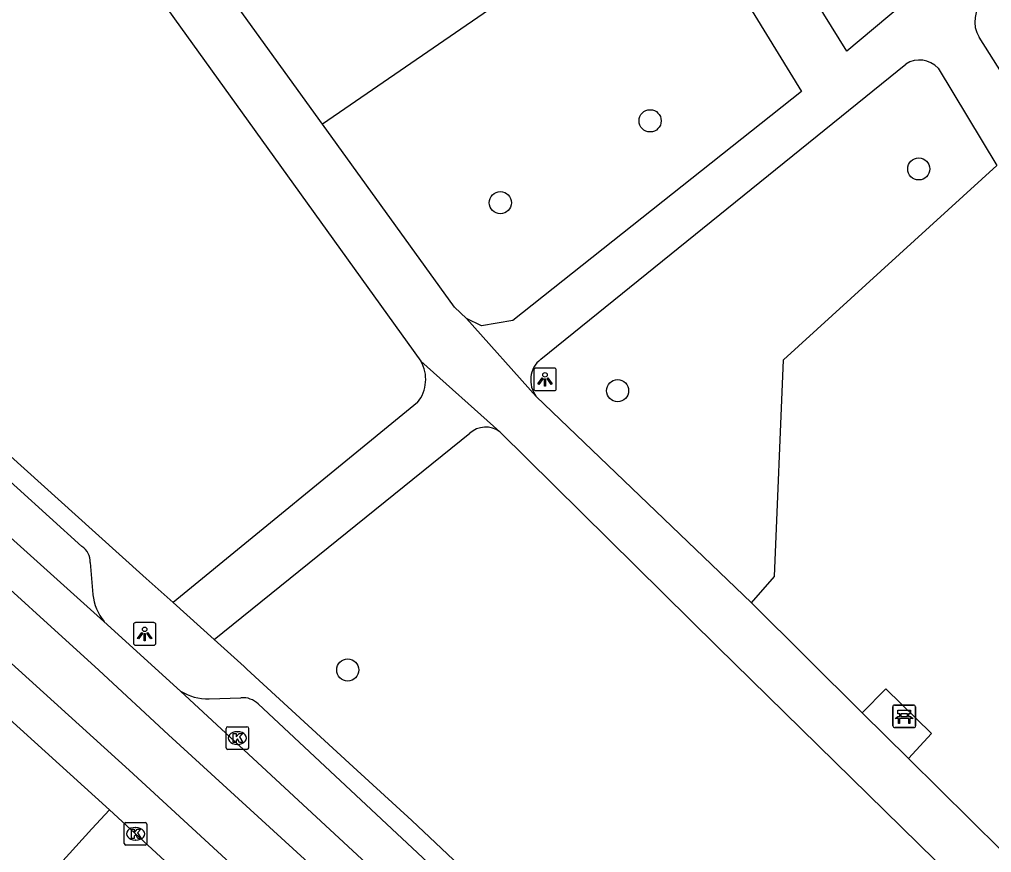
# Model space of a CAD drawing. Extents: x 159040 to 160094, y 381214 to 382518.
# Drawn here: x 159691.36 to 159734.33, y 382067.88 to 382104.69 of the extents above; entities that cross this region are included whole.
import ezdxf

# ---------------------------------------------------------------- set-up
doc = ezdxf.new("R2010")
doc.units = 0
for name, color, linetype in [('IMGEO_Bank', 7, 'Continuous'), ('IMGEO_Boom', 7, 'Continuous'), ('IMGEO_Groenvoorziening', 7, 'Continuous'), ('IMGEO_Kolk', 7, 'Continuous'), ('IMGEO_Lichtpunt', 7, 'Continuous'), ('IMGEO_Rijbaan_lokaal_gesloten', 7, 'Continuous'), ('IMGEO_Voetpad_gesloten', 7, 'Continuous'), ('IMGEO_Voetpad_open', 7, 'Continuous')]:
    doc.layers.add(name, color=color, linetype=linetype)

msp = doc.modelspace()

# ---------------------------------------------------------------- linework, layer by layer
at = {"layer": 'IMGEO_Bank'}
for p, q in [((159729.967, 382073.471), (159729.967, 382074.312)), ((159729.967, 382074.312), (159729.967, 382073.471)), ((159730.042, 382074.396), (159730.883, 382074.396)), ((159730.883, 382074.396), (159730.042, 382074.396)), ((159730.967, 382074.321), (159730.967, 382073.48)), ((159730.967, 382073.48), (159730.967, 382074.321)), ((159730.276, 382073.902), (159730.276, 382074.008)), ((159730.32, 382074.008), (159730.32, 382073.902)), ((159730.608, 382074.014), (159730.326, 382074.014)), ((159730.326, 382073.896), (159730.608, 382073.896)), ((159730.614, 382073.902), (159730.614, 382074.008)), ((159730.658, 382074.008), (159730.658, 382073.902)), ((159730.664, 382073.794), (159730.271, 382073.794)), ((159730.892, 382073.396), (159730.051, 382073.396)), ((159730.051, 382073.396), (159730.892, 382073.396))]:
    msp.add_line(p, q, dxfattribs=at)
for points in [[(159730.214, 382073.794), (159730.072, 382073.794), (159730.184, 382073.896), (159730.27, 382073.896)], [(159730.27, 382074.014), (159730.184, 382074.014), (159730.184, 382074.175), (159730.747, 382074.175), (159730.747, 382074.014), (159730.664, 382074.014)], [(159730.664, 382073.896), (159730.747, 382073.896), (159730.859, 382073.794), (159730.72, 382073.794)], [(159730.264, 382073.787), (159730.264, 382073.58), (159730.221, 382073.58), (159730.221, 382073.787)], [(159730.714, 382073.787), (159730.714, 382073.58), (159730.67, 382073.58), (159730.67, 382073.787)]]:
    msp.add_lwpolyline(points, dxfattribs=at)
for centre, radius, start, end in [((159730.045, 382074.318), 0.0779, 92.4484, 184.2845), ((159730.045, 382074.318), 0.0779, 92.4484, 184.2845), ((159730.889, 382074.318), 0.0779, 2.4484, 94.2845), ((159730.889, 382074.318), 0.0779, 2.4484, 94.2845), ((159730.269, 382074.007), 0.00671, 2.8957, 87.1043), ((159730.269, 382073.903), 0.00671, 272.8957, 357.1043), ((159730.326, 382074.007), 0.00671, 92.8957, 177.1043), ((159730.326, 382073.903), 0.00671, 182.8957, 267.1043), ((159730.608, 382074.007), 0.00671, 2.8957, 87.1043), ((159730.608, 382073.903), 0.00671, 272.8957, 357.1043), ((159730.665, 382074.007), 0.00671, 92.8957, 177.1043), ((159730.665, 382073.903), 0.00671, 182.8957, 267.1043), ((159730.045, 382073.474), 0.0779, 182.4484, 274.2845), ((159730.045, 382073.474), 0.0779, 182.4484, 274.2845), ((159730.214, 382073.787), 0.00671, 2.8957, 87.1043), ((159730.271, 382073.787), 0.00671, 92.8957, 177.1043), ((159730.663, 382073.787), 0.00671, 2.8957, 87.1043), ((159730.72, 382073.787), 0.00671, 92.8957, 177.1043), ((159730.889, 382073.474), 0.0779, 272.4484, 4.2845), ((159730.889, 382073.474), 0.0779, 272.4484, 4.2845)]:
    msp.add_arc(centre, radius, start, end, dxfattribs=at)
at = {"layer": 'IMGEO_Boom'}
for centre in [(159719.241, 382100.211), (159731.114, 382098.086), (159712.621, 382096.593), (159717.801, 382088.285), (159705.876, 382075.947)]:
    msp.add_circle(centre, 0.489, dxfattribs=at)
at = {"layer": 'IMGEO_Groenvoorziening'}
for points in [[(159708.523, 382129.881), (159704.952, 382127.549), (159716.751, 382108.308), (159704.762, 382100.063)], [(159723.715, 382078.912), (159724.743, 382080.069), (159725.134, 382089.644), (159734.56, 382098.23)]]:
    msp.add_lwpolyline(points, dxfattribs=at)
at = {"layer": 'IMGEO_Kolk'}
for p, q in [((159700.57, 382073.437), (159701.422, 382073.437)), ((159700.495, 382072.511), (159700.495, 382073.363)), ((159700.983, 382073.217), (159701.008, 382073.217)), ((159701.496, 382073.363), (159701.496, 382072.511)), ((159701.006, 382072.657), (159700.981, 382072.657)), ((159701.422, 382072.437), (159700.57, 382072.437)), ((159696.073, 382069.205), (159696.925, 382069.205)), ((159695.998, 382068.279), (159695.998, 382069.131)), ((159696.486, 382068.985), (159696.511, 382068.985)), ((159696.999, 382069.131), (159696.999, 382068.279)), ((159696.509, 382068.425), (159696.484, 382068.425)), ((159696.925, 382068.205), (159696.073, 382068.205))]:
    msp.add_line(p, q, dxfattribs=at)
for points in [[(159700.57, 382073.437), (159701.422, 382073.437)], [(159700.495, 382072.511), (159700.495, 382073.363)], [(159700.816, 382073.137), (159700.939, 382073.137), (159700.939, 382072.986), (159701.069, 382073.137), (159701.233, 382073.137), (159701.087, 382072.986), (159701.24, 382072.737), (159701.088, 382072.737), (159701.003, 382072.901), (159700.939, 382072.834), (159700.939, 382072.737), (159700.816, 382072.737), (159700.816, 382073.137)], [(159701.496, 382073.363), (159701.496, 382072.511)], [(159701.422, 382072.437), (159700.57, 382072.437)], [(159696.073, 382069.205), (159696.925, 382069.205)], [(159695.998, 382068.279), (159695.998, 382069.131)], [(159696.319, 382068.905), (159696.442, 382068.905), (159696.442, 382068.754), (159696.572, 382068.905), (159696.736, 382068.905), (159696.59, 382068.754), (159696.743, 382068.505), (159696.591, 382068.505), (159696.506, 382068.669), (159696.442, 382068.602), (159696.442, 382068.505), (159696.319, 382068.505), (159696.319, 382068.905)], [(159696.999, 382069.131), (159696.999, 382068.279)], [(159696.925, 382068.205), (159696.073, 382068.205)]]:
    msp.add_lwpolyline(points, dxfattribs=at)
for centre, start, end in [((159700.572, 382073.361), 91.552, 178.448), ((159700.572, 382073.361), 91.552, 178.448), ((159701.42, 382073.361), 1.552, 88.448), ((159701.42, 382073.361), 1.552, 88.448), ((159700.572, 382072.513), 181.552, 268.448), ((159700.572, 382072.513), 181.552, 268.448), ((159701.42, 382072.513), 271.552, 358.448), ((159701.42, 382072.513), 271.552, 358.448), ((159696.075, 382069.129), 91.552, 178.448), ((159696.075, 382069.129), 91.552, 178.448), ((159696.923, 382069.129), 1.552, 88.448), ((159696.923, 382069.129), 1.552, 88.448), ((159696.075, 382068.281), 181.552, 268.448), ((159696.075, 382068.281), 181.552, 268.448), ((159696.923, 382068.281), 271.552, 358.448), ((159696.923, 382068.281), 271.552, 358.448)]:
    msp.add_arc(centre, 0.0765, start, end, dxfattribs=at)
for centre, major_axis, ratio, start_param, end_param in [((159700.982, 382072.937), (-0.387, 0.002), 0.722429, 4.712389, 7.853982), ((159701.007, 382072.937), (-0.39, 0.002), 0.717154, 1.570796, 4.712389), ((159696.485, 382068.705), (-0.387, 0.002), 0.722429, 4.712389, 7.853982), ((159696.51, 382068.705), (-0.39, 0.002), 0.717154, 1.570796, 4.712389)]:
    msp.add_ellipse(centre, major_axis=major_axis, ratio=ratio, start_param=start_param, end_param=end_param, dxfattribs=at)
at = {"layer": 'IMGEO_Lichtpunt'}
for p, q in [((159714.097, 382089.19), (159714.097, 382088.383)), ((159714.097, 382089.19), (159714.097, 382088.383)), ((159714.999, 382089.285), (159714.191, 382089.285)), ((159714.999, 382089.285), (159714.191, 382089.285)), ((159715.093, 382088.383), (159715.093, 382089.19)), ((159715.093, 382088.383), (159715.093, 382089.19)), ((159714.191, 382088.289), (159714.999, 382088.289)), ((159714.191, 382088.289), (159714.999, 382088.289)), ((159696.402, 382077.941), (159696.402, 382077.134)), ((159696.402, 382077.941), (159696.402, 382077.134)), ((159697.304, 382078.036), (159696.496, 382078.036)), ((159697.304, 382078.036), (159696.496, 382078.036)), ((159697.398, 382077.134), (159697.398, 382077.941)), ((159697.398, 382077.134), (159697.398, 382077.941)), ((159696.496, 382077.04), (159697.304, 382077.04)), ((159696.496, 382077.04), (159697.304, 382077.04))]:
    msp.add_line(p, q, dxfattribs=at)
for points in [[(159714.471, 382088.854), (159714.51, 382088.826), (159714.322, 382088.564), (159714.284, 382088.591), (159714.471, 382088.854)], [(159714.573, 382088.806), (159714.62, 382088.806), (159714.62, 382088.484), (159714.573, 382088.484), (159714.573, 382088.806)], [(159714.683, 382088.826), (159714.721, 382088.853), (159714.908, 382088.591), (159714.869, 382088.563), (159714.683, 382088.826)], [(159696.776, 382077.605), (159696.815, 382077.577), (159696.627, 382077.315), (159696.589, 382077.342), (159696.776, 382077.605)], [(159696.878, 382077.557), (159696.925, 382077.557), (159696.925, 382077.235), (159696.878, 382077.235), (159696.878, 382077.557)], [(159696.988, 382077.577), (159697.026, 382077.604), (159697.213, 382077.342), (159697.174, 382077.314), (159696.988, 382077.577)]]:
    msp.add_lwpolyline(points, dxfattribs=at)
for centre in [(159714.596, 382088.988), (159696.901, 382077.739)]:
    msp.add_circle(centre, 0.0994, dxfattribs=at)
for centre, start, end in [((159714.191, 382089.19), 90, 180), ((159714.191, 382089.19), 90, 180), ((159714.999, 382089.19), 0, 90), ((159714.999, 382089.19), 0, 90), ((159714.191, 382088.383), 180, 270), ((159714.191, 382088.383), 180, 270), ((159714.999, 382088.383), 270, 0), ((159714.999, 382088.383), 270, 360), ((159696.496, 382077.941), 90, 180), ((159696.496, 382077.941), 90, 180), ((159697.304, 382077.941), 0, 90), ((159697.304, 382077.941), 0, 90), ((159696.496, 382077.134), 180, 270), ((159696.496, 382077.134), 180, 270), ((159697.304, 382077.134), 270, 0), ((159697.304, 382077.134), 270, 360)]:
    msp.add_arc(centre, 0.0946, start, end, dxfattribs=at)
at = {"layer": 'IMGEO_Rijbaan_lokaal_gesloten'}
for points in [[(159668.513, 382096.743), (159670.793, 382095.488), (159674.201, 382093.254), (159677.665, 382090.907), (159682.638, 382086.828), (159688.839, 382081.409), (159694.874, 382075.934), (159697.946, 382073.084), (159707.053, 382064.76), (159714.484, 382057.832), (159723.591, 382048.892), (159732.363, 382040.288), (159741.692, 382030.623)], [(159740.021, 382029.017), (159733.089, 382036.21), (159724.597, 382044.758), (159714.205, 382054.926), (159705.321, 382063.139), (159696.214, 382071.52), (159686.884, 382079.956), (159679.286, 382086.493), (159672.805, 382091.298), (159667.382, 382094.451)], [(159695.102, 382078.089), (159688.15, 382084.314)], [(159698.479, 382075.015), (159695.102, 382078.089)], [(159733.926, 382041.386), (159721.566, 382053.429), (159713.094, 382061.47), (159698.479, 382075.015)], [(159695.343, 382069.771), (159690.272, 382074.351)], [(159695.343, 382069.771), (159703.251, 382062.478), (159716.78, 382049.747), (159731.329, 382035.475)]]:
    msp.add_lwpolyline(points, dxfattribs=at)
at = {"layer": 'IMGEO_Voetpad_gesloten'}
for points in [[(159676.026, 382135.53), (159702.605, 382098.614), (159709.102, 382089.591)], [(159708.523, 382129.881), (159725.931, 382101.506), (159713.17, 382091.395), (159711.78, 382091.154), (159711.123, 382091.474)], [(159743.875, 382116.651), (159727.929, 382103.288), (159721.236, 382114.092), (159736.968, 382123.806), (159738.033, 382124.631)], [(159704.762, 382100.063), (159692.063, 382117.643)], [(159753.22, 382103.886), (159739.24, 382095.288), (159733.78, 382103.908)], [(159714.405, 382089.676), (159730.547, 382102.721)], [(159731.964, 382102.532), (159734.56, 382098.23)], [(159711.123, 382091.474), (159710.599, 382091.983), (159704.762, 382100.063)], [(159714.209, 382088.027), (159711.123, 382091.474)], [(159709.102, 382089.591), (159712.595, 382086.474)], [(159708.954, 382087.771), (159698.154, 382078.925)], [(159723.715, 382078.912), (159714.209, 382088.027)], [(159699.97, 382077.294), (159711.265, 382086.403)], [(159712.595, 382086.474), (159722.22, 382076.964), (159747.387, 382052.306)], [(159698.154, 382078.925), (159699.97, 382077.294)], [(159728.619, 382074.058), (159723.715, 382078.912)], [(159730.658, 382072.04), (159728.619, 382074.058)], [(159740.244, 382062.552), (159730.658, 382072.04)]]:
    msp.add_lwpolyline(points, dxfattribs=at)
for centre, radius, start, end in [((159734.841, 382104.579), 1.255, 129.4631, 212.3155), ((159731.143, 382101.782), 1.112, 42.4026, 122.4028), ((159707.74, 382088.786), 1.583, 320.1178, 30.5843), ((159715.139, 382088.753), 1.179, 128.4756, 217.9676), ((159711.974, 382085.622), 1.055, 53.8979, 132.2136)]:
    msp.add_arc(centre, radius, start, end, dxfattribs=at)
at = {"layer": 'IMGEO_Voetpad_open'}
for points in [[(159685.539, 382089.172), (159694.129, 382081.397)], [(159686.908, 382089.051), (159694.726, 382082.01), (159696.964, 382079.994), (159698.154, 382078.925)], [(159694.492, 382080.695), (159694.606, 382079.273)], [(159699.97, 382077.294), (159701.296, 382076.104), (159701.421, 382075.979), (159706.111, 382071.671), (159708.707, 382069.287), (159723.379, 382055.443), (159731.285, 382047.781)], [(159699.752, 382074.668), (159701.154, 382074.718)], [(159730.658, 382072.04), (159731.674, 382073.142), (159729.655, 382075.107), (159728.619, 382074.058)], [(159701.92, 382074.442), (159719.405, 382058.098), (159733.123, 382044.822)], [(159731.329, 382035.475), (159728.868, 382033.091), (159716.04, 382045.936), (159710.446, 382051.338), (159705.301, 382056.221), (159693.152, 382067.367), (159694.568, 382068.921), (159695.343, 382069.771)]]:
    msp.add_lwpolyline(points, dxfattribs=at)
for centre, radius, start, end in [((159693.712, 382080.737), 0.781, 356.9495, 57.737), ((159696.922, 382079.547), 2.332, 186.7522, 218.7073), ((159699.693, 382076.961), 2.294, 238.0383, 271.4667), ((159701.23, 382073.728), 0.993, 45.9747, 94.3958)]:
    msp.add_arc(centre, radius, start, end, dxfattribs=at)

doc.saveas('drawing.dxf')
